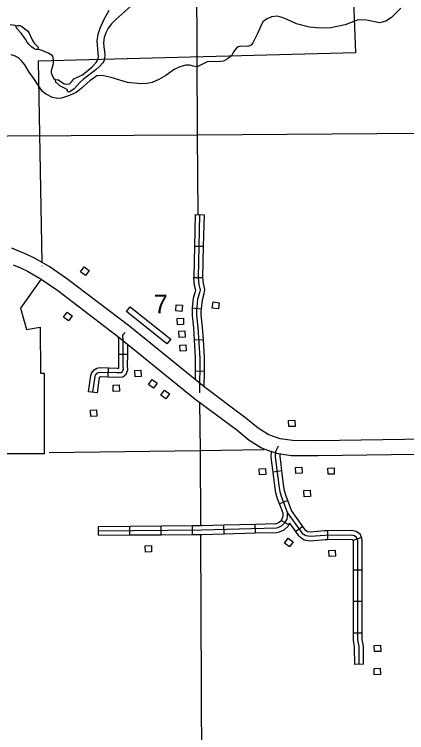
# Model space of a CAD drawing. Extents: x 1084508 to 1142749, y 1057638 to 1093403.
# Drawn here: x 1098477 to 1100547, y 1077367 to 1081159 of the extents above; entities that cross this region are included whole.
import ezdxf

# ---------------------------------------------------------------- set-up
doc = ezdxf.new("R2010")
doc.units = 0
for name, color, linetype in [('Level 10', 7, 'Continuous'), ('Level 32', 7, 'Continuous'), ('Level 35', 7, 'Continuous'), ('Level 47', 7, 'Continuous'), ('Level 5', 7, 'Continuous'), ('Level 56', 7, 'Continuous'), ('Level 7', 7, 'Continuous')]:
    doc.layers.add(name, color=color, linetype=linetype)

msp = doc.modelspace()

# ---------------------------------------------------------------- linework, layer by layer
at = {"layer": 'Level 10'}
for points in [[(1101108.6, 1078923.4), (1100079.5, 1078908), (1099944.5, 1078909.1), (1099879.3, 1078918.8), (1099845.2, 1078930.2), (1099816.3, 1078941.5), (1099762.9, 1078975.2), (1099699, 1079027.5), (1099477.8, 1079192.1), (1099085.6, 1079510.6), (1098751.6, 1079765), (1098660.4, 1079827.6), (1098582.7, 1079873), (1098539.4, 1079893.7), (1098500.7, 1079908.7), (1098463.6, 1079925.8)], [(1098470.1, 1079836.5), (1098508.2, 1079821.6), (1098546, 1079803.6), (1098618.3, 1079761.3), (1098705.6, 1079701.4), (1099037.1, 1079448.9), (1099429.6, 1079130.2), (1099650.7, 1078965.6), (1099716.9, 1078911.5), (1099780.7, 1078871.1), (1099818.5, 1078856.4), (1099861, 1078842.2), (1099938.4, 1078830.6), (1100079.8, 1078829.5), (1101109.7, 1078845)]]:
    msp.add_lwpolyline(points, dxfattribs=at)
at = {"layer": 'Level 32'}
for p, q in [((1099431, 1080102), (1099478.1, 1080100.8)), ((1099427, 1079936.3), (1099474.1, 1079935.2)), ((1099423.1, 1079770.6), (1099470.2, 1079769.5)), ((1099416, 1079609.5), (1099462.9, 1079604.9)), ((1099425.4, 1079440.6), (1099472.4, 1079443.5)), ((1099074.7, 1079362.8), (1099027.7, 1079362.9)), ((1098972.3, 1079246.1), (1098973.8, 1079293.1)), ((1099430.9, 1079276.7), (1099478, 1079276.4)), ((1098915, 1079161), (1098868.3, 1079167.1)), ((1099888.9, 1078748.8), (1099842.2, 1078743.1)), ((1099919.9, 1078592.5), (1099875.9, 1078575.7)), ((1099925.8, 1078463.9), (1099884.6, 1078486.7)), ((1098920.3, 1078409.2), (1098919.8, 1078456.2)), ((1099086, 1078410.6), (1099085.6, 1078457.7)), ((1099251.7, 1078412.1), (1099251.3, 1078459.2)), ((1099417.4, 1078413.6), (1099417, 1078460.7)), ((1099583.5, 1078417.1), (1099582.3, 1078464.2)), ((1099749.2, 1078421.4), (1099748, 1078468.5)), ((1100000.2, 1078455.9), (1099961.9, 1078428.5)), ((1100129.5, 1078432.3), (1100130, 1078385.2)), ((1100308.6, 1078397.9), (1100264.6, 1078381.3)), ((1100313.4, 1078224.5), (1100266.3, 1078224.5)), ((1100313.4, 1078058.7), (1100266.3, 1078058.7)), ((1100313.3, 1077893), (1100266.2, 1077893)), ((1100320.4, 1077728), (1100273.3, 1077727.6))]:
    msp.add_line(p, q, dxfattribs=at)
for points in [[(1099431, 1080102), (1099427, 1079936.3)], [(1099454.5, 1080101.4), (1099446.6, 1079769.4), (1099449.8, 1079733.9), (1099456.8, 1079705.3), (1099454.4, 1079688.5), (1099444.2, 1079655.6), (1099438, 1079592.3), (1099438, 1079570.9), (1099445, 1079506.6), (1099454.9, 1079344.5), (1099453.7, 1079161.1)], [(1099478.1, 1080100.8), (1099474.1, 1079935.2)], [(1099427, 1079936.3), (1099423.1, 1079770.6)], [(1099474.1, 1079935.2), (1099470.2, 1079769.5)], [(1099423.1, 1079770.6), (1099423, 1079768.6), (1099426.5, 1079730.1), (1099432.8, 1079704.1), (1099431.3, 1079693.6), (1099421, 1079660.2), (1099416, 1079609.5)], [(1099470.2, 1079770.2), (1099473.1, 1079737.8), (1099480.7, 1079706.4), (1099477.4, 1079683.3), (1099467.4, 1079650.9), (1099462.9, 1079604.9)], [(1099416, 1079609.5), (1099414.4, 1079593.4), (1099414.5, 1079569.6), (1099421.5, 1079504.6), (1099425.4, 1079440.6)], [(1099462.9, 1079604.9), (1099461.5, 1079591.1), (1099461.5, 1079572.2), (1099468.5, 1079508.6), (1099472.4, 1079443.5)], [(1098891.6, 1079164.1), (1098902.6, 1079247.7), (1098904.8, 1079254.1), (1098913.5, 1079264.9), (1098920.9, 1079268.7), (1098929.6, 1079271), (1099020, 1079268.1), (1099040.4, 1079269.3), (1099047.7, 1079274.4), (1099052.5, 1079286.9), (1099051.1, 1079305.1), (1099051.4, 1079436.7), (1099050, 1079466.9), (1099061.4, 1079479.7)], [(1099027.7, 1079362.9), (1099027.8, 1079436.2), (1099026.9, 1079456.7)], [(1099425.4, 1079440.6), (1099431.3, 1079343.9), (1099430.9, 1079276.7)], [(1099472.4, 1079443.5), (1099478.4, 1079345.2), (1099478, 1079276.4)], [(1099074.7, 1079362.8), (1099074.9, 1079418.2)], [(1098972.3, 1079246.1), (1099020.3, 1079244.5), (1099048.4, 1079246.2), (1099067.1, 1079259.1), (1099076.4, 1079283.4), (1099074.6, 1079306), (1099074.7, 1079362.8)], [(1098973.8, 1079293.1), (1099019.7, 1079291.6), (1099028.5, 1079292.2), (1099027.5, 1079304.2), (1099027.7, 1079362.9)], [(1098868.3, 1079167.1), (1098879.6, 1079253.2), (1098883.9, 1079265.7), (1098898.3, 1079283.5), (1098912.4, 1079290.8), (1098926.9, 1079294.6), (1098973.8, 1079293.1)], [(1098915, 1079161), (1098925.6, 1079242.3), (1098925.7, 1079242.6), (1098928.7, 1079246.3), (1098929.3, 1079246.6), (1098932.2, 1079247.3), (1098972.3, 1079246.1)], [(1099430.9, 1079276.7), (1099430.6, 1079230.5)], [(1099478, 1079276.4), (1099477.5, 1079192.4)], [(1100296.9, 1077727.8), (1100296.1, 1077821.7), (1100289.7, 1077857), (1100289.9, 1078380.8), (1100283.5, 1078397.8), (1100271.4, 1078406.4), (1100254.6, 1078410.1), (1100115.6, 1078408.6), (1100039.4, 1078402.1), (1100015.4, 1078405.4), (1100002, 1078414.9), (1099996.1, 1078421.2), (1099918.8, 1078529.3), (1099888.5, 1078608.9), (1099880.2, 1078639.1), (1099874.2, 1078674.4), (1099859.5, 1078795.6), (1099856, 1078824.4), (1099857.6, 1078851.6), (1099859.8, 1078859.6), (1099870.2, 1078880.5)], [(1099842.2, 1078743.1), (1099836.2, 1078792.8), (1099832.4, 1078823.7), (1099834, 1078851.2)], [(1099888.9, 1078748.8), (1099882.9, 1078798.5), (1099879.7, 1078825.2), (1099880.5, 1078839.3)], [(1099875.9, 1078575.7), (1099866.1, 1078601.5), (1099857.2, 1078634), (1099850.9, 1078671), (1099842.2, 1078743.1)], [(1099919.9, 1078592.5), (1099910.9, 1078616.2), (1099903.2, 1078644.2), (1099897.5, 1078677.8), (1099888.9, 1078748.8)], [(1099895.2, 1078525.1), (1099875.9, 1078575.7)], [(1100000.2, 1078455.9), (1099939.7, 1078540.5), (1099919.9, 1078592.5)], [(1098920.1, 1078432.7), (1099465.8, 1078437.5), (1099860.2, 1078447.9), (1099868.6, 1078449.6), (1099887.4, 1078458.3), (1099903.5, 1078472.2), (1099916, 1078494.8), (1099918.5, 1078509.1), (1099918.8, 1078529.3)], [(1099884.6, 1078486.7), (1099893.5, 1078502.8), (1099895, 1078511.3), (1099895.2, 1078525.1)], [(1099748, 1078468.5), (1099857.6, 1078471.4), (1099861.3, 1078472.1), (1099874.5, 1078478.2), (1099884.9, 1078487.2), (1099884.6, 1078486.7)], [(1098919.8, 1078456.2), (1099085.6, 1078457.7)], [(1099085.6, 1078457.7), (1099251.3, 1078459.2)], [(1099251.3, 1078459.2), (1099417, 1078460.7)], [(1099417, 1078460.7), (1099465.4, 1078461.1), (1099582.3, 1078464.2)], [(1099582.3, 1078464.2), (1099748, 1078468.5)], [(1099749.2, 1078421.4), (1099862.8, 1078424.4), (1099875.9, 1078427), (1099900.3, 1078438.3), (1099922, 1078457.2), (1099925.8, 1078463.9)], [(1099925.8, 1078463.9), (1099930.5, 1078472.5)], [(1099961.9, 1078428.5), (1099930.5, 1078472.5)], [(1100129.5, 1078432.3), (1100114.5, 1078432.1), (1100040, 1078425.7), (1100024.3, 1078427.9), (1100017.6, 1078432.7), (1100014.3, 1078436.2), (1100000.2, 1078455.9)], [(1098920.3, 1078409.2), (1099086, 1078410.6)], [(1099086, 1078410.6), (1099251.7, 1078412.1)], [(1099251.7, 1078412.1), (1099417.4, 1078413.6)], [(1099417.4, 1078413.6), (1099466.2, 1078414), (1099583.5, 1078417.1)], [(1099583.5, 1078417.1), (1099749.2, 1078421.4)], [(1100130, 1078385.2), (1100116.7, 1078385.1), (1100038.8, 1078378.4), (1100006.4, 1078382.9), (1099986.5, 1078397.1), (1099977.8, 1078406.3), (1099961.9, 1078428.5)], [(1100308.6, 1078397.9), (1100303, 1078412.8), (1100281.2, 1078428.4), (1100257, 1078433.7), (1100129.5, 1078432.3)], [(1100264.6, 1078381.3), (1100264, 1078382.8), (1100261.7, 1078384.5), (1100252.2, 1078386.5), (1100130, 1078385.2)], [(1100266.3, 1078224.5), (1100266.4, 1078376.5), (1100264.6, 1078381.3)], [(1100313.4, 1078224.5), (1100313.5, 1078385.1), (1100308.6, 1078397.9)], [(1100266.3, 1078058.7), (1100266.3, 1078224.5)], [(1100313.4, 1078058.7), (1100313.4, 1078224.5)], [(1100266.2, 1077893), (1100266.3, 1078058.7)], [(1100313.3, 1077893), (1100313.4, 1078058.7)], [(1100273.3, 1077727.6), (1100272.5, 1077819.5), (1100266.2, 1077854.9), (1100266.2, 1077893)], [(1100320.4, 1077728), (1100319.6, 1077823.9), (1100313.3, 1077859.1), (1100313.3, 1077893)]]:
    msp.add_lwpolyline(points, dxfattribs=at)
at = {"layer": 'Level 35'}
for points in [[(1099090.6, 1081203.2), (1099012.8, 1081132.6), (1098989.6, 1081109.2), (1098971.4, 1081086.4), (1098959.5, 1081062.7), (1098950.5, 1081037.2), (1098946.9, 1081011), (1098948.1, 1080988.7), (1098952.3, 1080963), (1098953.5, 1080945), (1098952.5, 1080925.2), (1098949.7, 1080912.5), (1098943.4, 1080902.9), (1098927.3, 1080885.1), (1098905.8, 1080866.2), (1098840.9, 1080817.1), (1098821.9, 1080799.8), (1098791.7, 1080766.5), (1098769.2, 1080750.4), (1098761.8, 1080748), (1098755.6, 1080755.7), (1098756.7, 1080760.7), (1098755.4, 1080763.2), (1098717.4, 1080782), (1098709, 1080788.3), (1098702.5, 1080795.7), (1098696.1, 1080800.6), (1098693.8, 1080814)], [(1098693.8, 1080814), (1098706.6, 1080815.9), (1098740, 1080793.3), (1098753.3, 1080790.6), (1098766.7, 1080793.2), (1098779.9, 1080804.6), (1098790.8, 1080819.1), (1098836.4, 1080839.9), (1098886.8, 1080883.3), (1098908.1, 1080905.6), (1098917.8, 1080920.1), (1098921.4, 1080935.3), (1098915.2, 1080997.2), (1098914.2, 1081020.1), (1098918.5, 1081054.9), (1098929.2, 1081087), (1098951.1, 1081134.6), (1098976.5, 1081181)], [(1098455.1, 1081106.3), (1098478.2, 1081101.6), (1098484.5, 1081098.7)], [(1098602.9, 1080975.8), (1098598.9, 1080973.5), (1098589.8, 1080973.5), (1098581.5, 1080976.8), (1098568, 1080987.1), (1098553.1, 1081001.4), (1098543.3, 1081013.4), (1098535.3, 1081027.7), (1098512.4, 1081060.4), (1098488.7, 1081084.9), (1098484.5, 1081098.7), (1098492.3, 1081100.8), (1098504.6, 1081099.9), (1098516.4, 1081094.6), (1098545.4, 1081071.8), (1098552.5, 1081063.5), (1098570, 1081024.6), (1098581.9, 1081006.7), (1098601.7, 1080985.5), (1098602.9, 1080975.8)], [(1098602.9, 1080975.8), (1098615.6, 1080972.4), (1098657.9, 1080954.4), (1098671.7, 1080945.4), (1098677.6, 1080938), (1098681.8, 1080922), (1098681.9, 1080897.8), (1098670.7, 1080861.6), (1098671.3, 1080850.5), (1098673.5, 1080842.7), (1098683.8, 1080822.6), (1098693.8, 1080814)]]:
    msp.add_lwpolyline(points, dxfattribs=at)
at = {"layer": 'Level 47'}
for points in [[(1100516.8, 1081192.1), (1100467.9, 1081143.7), (1100437, 1081122.7), (1100404.2, 1081115.1), (1100335, 1081129.1), (1100292.2, 1081129.8), (1100222.2, 1081103.5), (1100147.4, 1081088.7), (1100091.5, 1081086.2), (1100034.8, 1081091.7)], [(1100034.8, 1081091.7), (1099965.4, 1081109.6), (1099916.6, 1081132.7), (1099889.9, 1081143.3), (1099863.6, 1081149.1), (1099833.8, 1081146.4), (1099807.8, 1081134), (1099788, 1081119.5), (1099774.1, 1081090.5), (1099762.4, 1081061.2), (1099735.6, 1081008.7), (1099726.2, 1080997.4), (1099709.2, 1080989.1), (1099671.6, 1080992.4), (1099653.3, 1080986.5), (1099632.9, 1080961.6), (1099622.8, 1080941.2), (1099605.6, 1080926.5), (1099580.6, 1080911.6), (1099548.3, 1080908.2), (1099505.5, 1080910.7), (1099494.5, 1080909.4), (1099441.5, 1080882.7), (1099420.3, 1080885.5), (1099403.5, 1080890.7), (1099382.5, 1080890.7), (1099350.6, 1080882.6), (1099320.2, 1080868.8), (1099275.9, 1080836.3), (1099239.4, 1080815.1), (1099204, 1080799.6), (1099174.3, 1080793.7), (1099146.3, 1080792.5), (1099073.2, 1080799.2), (1098987.2, 1080826), (1098939.7, 1080837.2), (1098911.4, 1080835.8), (1098875.7, 1080808.6), (1098829.7, 1080768.5), (1098802.4, 1080747.3), (1098767.6, 1080730.5), (1098724.9, 1080716.7), (1098705.8, 1080715.5), (1098677.1, 1080720), (1098640.3, 1080739.7), (1098624.2, 1080752.8), (1098605.2, 1080780), (1098579.4, 1080821.1), (1098555.5, 1080854.1), (1098531.4, 1080893.1), (1098514.5, 1080914), (1098498, 1080929.3), (1098476.9, 1080940.6), (1098459.4, 1080945.8)]]:
    msp.add_lwpolyline(points, dxfattribs=at)
at = {"layer": 'Level 5'}
for points in [[(1099433.7, 1082181.7), (1099440.7, 1080523.3)], [(1097774.5, 1080514.9), (1099440.7, 1080523.3), (1101102.6, 1080535.7), (1102698.9, 1080575.7)], [(1099440.7, 1080523.3), (1099444.8, 1080101.6)], [(1099454.4, 1079111.8), (1099456.8, 1078857)], [(1098660.9, 1078846.1), (1099456.8, 1078857), (1099794.7, 1078862.3)], [(1099456.8, 1078857), (1099458.4, 1078460.9)], [(1099458.6, 1078413.8), (1099463.6, 1077194.2)]]:
    msp.add_lwpolyline(points, dxfattribs=at)
at = {"layer": 'Level 56'}
for points in [[(1098825.6, 1079800.1), (1098844.7, 1079826.6), (1098871.3, 1079807.5), (1098852.2, 1079781)], [(1099328.7, 1079593.5), (1099331, 1079626.1), (1099363.7, 1079623.8), (1099361.4, 1079591.2)], [(1099521, 1079608.9), (1099525.9, 1079641.2), (1099558.3, 1079636.3), (1099553.4, 1079604)], [(1098736.5, 1079561.1), (1098755.6, 1079587.6), (1098782.2, 1079568.5), (1098763.1, 1079542)], [(1099067.7, 1079590.6), (1099087.3, 1079615.1), (1099301.9, 1079443.7), (1099282.3, 1079419.2)], [(1099337.4, 1079520.9), (1099335.9, 1079553.5), (1099368.6, 1079555), (1099370.1, 1079522.4)], [(1099345.7, 1079453.8), (1099344.2, 1079486.5), (1099376.9, 1079487.9), (1099378.4, 1079455.3)], [(1099351.3, 1079380.7), (1099349.8, 1079413.3), (1099382.5, 1079414.8), (1099384, 1079382.2)], [(1099113.5, 1079246.2), (1099112, 1079278.8), (1099144.8, 1079280.3), (1099146.2, 1079247.6)], [(1099184.3, 1079204.8), (1099203.4, 1079231.3), (1099230, 1079212.2), (1099210.9, 1079185.6)], [(1098998.8, 1079168.6), (1098997.3, 1079201.2), (1099030.1, 1079202.7), (1099031.5, 1079170)], [(1099249.5, 1079149.2), (1099268.6, 1079175.7), (1099295.2, 1079156.6), (1099276.1, 1079130)], [(1098879.6, 1079036.8), (1098878.1, 1079069.5), (1098910.9, 1079070.9), (1098912.3, 1079038.3)], [(1099926, 1078982.9), (1099924.5, 1079015.5), (1099957.2, 1079017), (1099958.7, 1078984.3)], [(1099771.2, 1078728), (1099769.7, 1078760.7), (1099802.4, 1078762.1), (1099803.9, 1078729.5)], [(1099963, 1078735), (1099961.5, 1078767.7), (1099994.3, 1078769.1), (1099995.7, 1078736.5)], [(1100132.8, 1078731.1), (1100131.3, 1078763.7), (1100164.1, 1078765.2), (1100165.5, 1078732.5)], [(1100006.6, 1078612.4), (1100005.2, 1078645.1), (1100037.9, 1078646.5), (1100039.4, 1078613.9)], [(1099902.7, 1078367.3), (1099921.7, 1078393.9), (1099948.3, 1078374.7), (1099929.3, 1078348.2)], [(1099168.5, 1078320.7), (1099167.1, 1078353.3), (1099199.8, 1078354.8), (1099201.3, 1078322.1)], [(1100139, 1078296.9), (1100137.5, 1078329.6), (1100170.2, 1078331), (1100171.7, 1078298.4)], [(1100378.2, 1077794.8), (1100376.8, 1077827.4), (1100409.5, 1077828.9), (1100411, 1077796.3)], [(1100376.8, 1077672.9), (1100375.3, 1077705.6), (1100408.1, 1077707), (1100409.5, 1077674.4)]]:
    msp.add_lwpolyline(points, close=True, dxfattribs=at)
at = {"layer": 'Level 7'}
for points in [[(1101235.7, 1083653.6), (1101924.1, 1083167.7), (1101926.5, 1083050.4), (1101926.2, 1083050.4), (1101514.1, 1083044.2), (1101527.2, 1082202.2), (1101096.5, 1082192.5), (1101100.2, 1081805.7), (1100657.5, 1081805.8), (1100667.6, 1081370.7), (1100261.7, 1081363.9), (1100276.6, 1080956.2), (1098604, 1080911.7), (1098602.8, 1080911.7), (1098621.4, 1079851.2)], [(1098621.7, 1079832.3), (1098621.8, 1079830.1)], [(1098615.8, 1079759.8), (1098508.7, 1079608.2), (1098541.4, 1079494.8), (1098613.2, 1079507.6), (1098614, 1079265.1), (1098634.5, 1079265.5), (1098633.4, 1078839), (1098209.9, 1078838.8), (1098209.6, 1078839), (1098222, 1078413.7), (1097814.4, 1078409.9), (1097813.5, 1078006.7), (1097813.8, 1078006.7), (1097813.3, 1078006.5), (1098220.1, 1077998.5), (1098225.6, 1077158)]]:
    msp.add_lwpolyline(points, dxfattribs=at)

# ---------------------------------------------------------------- texts
at = {"layer": 'Level 56'}
msp.add_text('7', height=99.4, dxfattribs=at).set_placement((1099212.3, 1079580.1))

doc.saveas('drawing.dxf')
